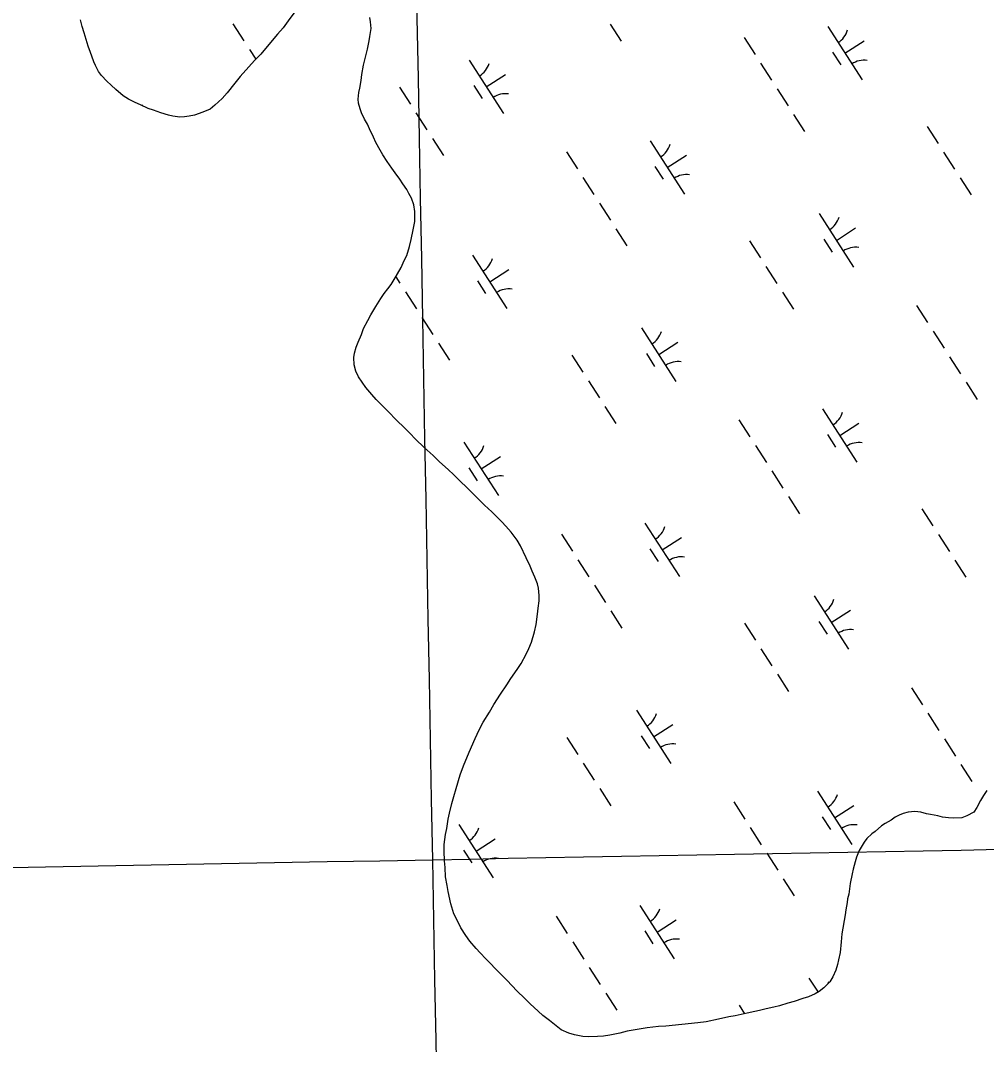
# Model space of a CAD drawing. Extents: x 3937982 to 3958556, y 219448 to 241894.
# Drawn here: x 3951075 to 3951836, y 230266 to 231073 of the extents above; entities that cross this region are included whole.
import ezdxf

# ---------------------------------------------------------------- set-up
doc = ezdxf.new("R2010")
doc.units = 0
for name, color, linetype in [('V-GRID-MAJR', 7, 'Continuous'), ('V-TOPO-SHOR', 7, 'Continuous'), ('V-WETL-SWMP', 7, 'Continuous')]:
    doc.layers.add(name, color=color, linetype=linetype)

msp = doc.modelspace()

# ---------------------------------------------------------------- linework, layer by layer
at = {"layer": 'V-GRID-MAJR'}
for points in [[(3951546.997, 222374.883), (3951510.765, 224351.731), (3951399.696, 230411.652), (3951288.627, 236471.56), (3951286.871, 236567.353)], [(3944087.88, 230278.368), (3946078.329, 230314.506), (3951399.696, 230411.652), (3955204.154, 230481.575)]]:
    msp.add_spline(points, degree=3, dxfattribs=at)
at = {"layer": 'V-TOPO-SHOR'}
for points in [[(3951291.113, 231079.503), (3951285.897, 231072.289), (3951281.84, 231066.832), (3951277.584, 231061.953), (3951273.33, 231056.882), (3951264.243, 231045.96), (3951259.406, 231041.08), (3951254.763, 231036.202), (3951248.189, 231028.399), (3951243.935, 231023.328), (3951237.943, 231015.722), (3951233.882, 231011.235), (3951228.074, 231005.963), (3951224.395, 231002.838), (3951218.575, 231000.286), (3951212.173, 230998.119), (3951207.899, 230997.324), (3951204.208, 230996.724), (3951200.518, 230996.516), (3951195.072, 230997.269), (3951191.57, 230998.031), (3951185.539, 230999.753), (3951179.7, 231001.867), (3951175.612, 231003.405), (3951169.575, 231006.098), (3951165.487, 231008.023), (3951160.033, 231010.723), (3951155.941, 231013.229), (3951150.088, 231018.257), (3951146.383, 231021.546), (3951143.063, 231024.835), (3951138.963, 231029.288), (3951136.618, 231032.386), (3951134.07, 231037.039), (3951132.893, 231039.95), (3951131.123, 231044.412), (3951130.14, 231047.324), (3951128.369, 231052.369), (3951125.215, 231062.85), (3951123.638, 231067.897), (3951122.253, 231073.137)], [(3951385.501, 230914.329), (3951385.677, 230918.411), (3951385.661, 230922.298), (3951384.86, 230927.346), (3951383.091, 230932.587), (3951380.934, 230936.464), (3951379.368, 230939.567), (3951376.238, 230944.023), (3951373.697, 230947.511), (3951370.176, 230952.744), (3951367.633, 230956.426), (3951363.917, 230961.657), (3951360.397, 230966.887), (3951358.244, 230970.571), (3951354.914, 230976.582), (3951352.952, 230980.654), (3951350.009, 230987.248), (3951348.244, 230990.935), (3951346.09, 230994.812), (3951343.542, 230999.854), (3951342.555, 231003.153), (3951341.176, 231007.423), (3951340.97, 231010.532), (3951341.529, 231015.781), (3951342.291, 231019.283), (3951343.237, 231025.312), (3951343.8, 231029.978), (3951345.127, 231037.369), (3951346.466, 231042.622), (3951348.377, 231050.015), (3951349.708, 231056.628), (3951350.278, 231059.936), (3951351.222, 231066.352), (3951350.81, 231071.599), (3951350.212, 231074.901)], [(3951436.966, 230338.317), (3951434.035, 230341.608), (3951428.958, 230347.613), (3951425.828, 230351.875), (3951421.915, 230358.076), (3951418.583, 230364.474), (3951416.424, 230369.129), (3951413.864, 230376.893), (3951411.88, 230386.603), (3951411.083, 230391.262), (3951409.887, 230398.254), (3951409.465, 230405.637), (3951408.861, 230410.882), (3951408.828, 230418.267), (3951408.803, 230423.708), (3951409.744, 230431.487), (3951410.694, 230436.154), (3951411.828, 230443.545), (3951412.973, 230448.407), (3951414.884, 230455.801), (3951416.416, 230461.445), (3951418.136, 230467.865), (3951421.395, 230478.374), (3951423.889, 230485.574), (3951428.315, 230496.283), (3951433.126, 230506.992), (3951436.206, 230514.003), (3951439.483, 230520.042), (3951444.502, 230527.837), (3951447.781, 230533.876), (3951452.991, 230542.06), (3951458.015, 230549.273), (3951461.296, 230554.34), (3951466.125, 230561.551), (3951469.408, 230566.231), (3951473.262, 230573.438), (3951475.382, 230578.111), (3951477.497, 230582.979), (3951479.99, 230591.153), (3951481.129, 230596.988), (3951482.259, 230605.155), (3951482.822, 230609.822), (3951483.576, 230615.461), (3951483.558, 230619.737), (3951483.144, 230625.565), (3951482.159, 230628.865), (3951480.193, 230634.104), (3951478.032, 230638.953), (3951476.461, 230642.832), (3951473.324, 230649.427), (3951468.812, 230658.931), (3951466.266, 230663.195), (3951461.576, 230669.587), (3951457.28, 230674.234), (3951454.154, 230677.72), (3951449.471, 230682.363), (3951446.153, 230685.652), (3951440.494, 230690.874), (3951437.174, 230694.36), (3951431.321, 230699.969), (3951427.221, 230704.227), (3951420.782, 230710.226), (3951416.293, 230714.676), (3951411.804, 230718.932), (3951405.17, 230725.123), (3951400.095, 230729.958), (3951393.073, 230736.342), (3951386.046, 230742.92), (3951381.751, 230747.565), (3951377.653, 230751.628), (3951371.018, 230758.206), (3951364.771, 230764.399), (3951360.671, 230768.463), (3951355.205, 230774.074), (3951351.885, 230777.949), (3951347.001, 230783.562), (3951341.136, 230792.088), (3951339.174, 230796.356), (3951337.791, 230801.403), (3951337.572, 230807.231), (3951338.139, 230810.539), (3951339.481, 230815.403), (3951341.019, 230819.296), (3951343.517, 230825.331), (3951345.248, 230830.005), (3951348.525, 230836.237), (3951351.031, 230840.718), (3951354.89, 230847.341), (3951358.945, 230853.577), (3951361.452, 230857.671), (3951364.352, 230861.376), (3951366.865, 230864.69), (3951370.145, 230869.951), (3951371.88, 230873.068), (3951374.774, 230878.135), (3951377.277, 230883.587), (3951379.204, 230887.482), (3951381.504, 230894.683), (3951382.841, 230900.131), (3951384.363, 230907.716), (3951385.501, 230914.329)], [(3951835.986, 230466.172), (3951833.477, 230462.274), (3951831.163, 230458.182), (3951828.271, 230452.729), (3951825.954, 230449.028), (3951820.331, 230446.281), (3951816.452, 230444.516), (3951809.456, 230444.291), (3951805.956, 230444.666), (3951801.094, 230445.227), (3951797.592, 230446.183), (3951791.757, 230447.324), (3951788.644, 230447.893), (3951784.169, 230449.04), (3951779.504, 230449.603), (3951774.259, 230448.997), (3951770.181, 230448.008), (3951767.076, 230446.828), (3951763.974, 230445.262), (3951760.681, 230442.915), (3951756.028, 230440.172), (3951753.121, 230438.216), (3951748.087, 230433.92), (3951745.568, 230431.966), (3951741.698, 230428.257), (3951739.572, 230425.527), (3951735.519, 230418.902), (3951733.403, 230413.644), (3951732.449, 230409.948), (3951730.917, 230404.306), (3951729.963, 230400.414), (3951728.441, 230392.829), (3951727.31, 230384.467), (3951726.354, 230380.965), (3951725.979, 230377.854), (3951725.031, 230372.213), (3951724.468, 230368.13), (3951722.004, 230353.347), (3951721.449, 230346.933), (3951720.513, 230338.573), (3951719.372, 230332.736), (3951718.416, 230329.234), (3951717.075, 230324.757), (3951714.766, 230319.307), (3951712.45, 230315.605), (3951707.807, 230310.724), (3951704.127, 230307.794), (3951701.024, 230306.032), (3951695.593, 230303.675), (3951691.131, 230302.297), (3951684.337, 230299.935), (3951679.486, 230298.553), (3951672.887, 230296.583), (3951668.42, 230295.592), (3951662.401, 230294.203), (3951657.16, 230292.821), (3951653.47, 230292.223), (3951647.451, 230290.836), (3951637.938, 230288.657), (3951632.887, 230287.858), (3951624.734, 230286.073), (3951615.025, 230284.088), (3951608.422, 230283.089), (3951583.166, 230280.645), (3951577.532, 230280.234), (3951568.599, 230279.224), (3951562.188, 230278.225), (3951552.868, 230276.627), (3951547.043, 230275.048), (3951539.083, 230273.459), (3951534.227, 230272.66), (3951529.564, 230272.447), (3951522.568, 230272.222), (3951517.902, 230272.396), (3951511.289, 230273.727), (3951507.007, 230275.071), (3951500.777, 230277.569), (3951495.514, 230281.823), (3951491.807, 230284.915), (3951486.541, 230288.975), (3951482.835, 230292.456), (3951476.396, 230298.258), (3951472.298, 230302.323), (3951466.051, 230308.32), (3951462.148, 230312.385), (3951458.048, 230316.838), (3951452.387, 230322.644), (3951449.264, 230325.738), (3951444.967, 230330.191), (3951441.649, 230333.674), (3951436.966, 230338.317)]]:
    msp.add_lwpolyline(points, dxfattribs=at)
at = {"layer": 'V-WETL-SWMP'}
for p, q in [((3951242.357, 231069.983), (3951251.017, 231056.529)), ((3951539.343, 231069.731), (3951548.003, 231056.277)), ((3951710.795, 231067.799), (3951737.857, 231025.756)), ((3951644.93, 231059.204), (3951653.59, 231045.751)), ((3951724.326, 231046.778), (3951739.462, 231056.52)), ((3951255.347, 231049.802), (3951260.349, 231042.031)), ((3951714.591, 231047.647), (3951721.086, 231037.557)), ((3951428.362, 231041.46), (3951455.424, 230999.417)), ((3951657.92, 231039.024), (3951666.58, 231025.57)), ((3951441.893, 231020.438), (3951457.029, 231030.181)), ((3951373.496, 231020.063), (3951382.156, 231006.609)), ((3951432.158, 231021.308), (3951438.653, 231011.217)), ((3951670.91, 231018.843), (3951679.57, 231005.389)), ((3951386.486, 230999.882), (3951395.146, 230986.428)), ((3951683.9, 230998.662), (3951692.56, 230985.208)), ((3951789.058, 230989.104), (3951797.718, 230975.65)), ((3951399.476, 230979.701), (3951408.135, 230966.248)), ((3951570.928, 230977.77), (3951597.99, 230935.727)), ((3951505.063, 230969.175), (3951513.723, 230955.721)), ((3951802.048, 230968.923), (3951810.708, 230955.469)), ((3951584.459, 230956.748), (3951599.594, 230966.491)), ((3951574.724, 230957.617), (3951581.219, 230947.527)), ((3951518.053, 230948.994), (3951526.713, 230935.54)), ((3951815.038, 230948.742), (3951823.698, 230935.288)), ((3951531.042, 230928.813), (3951539.702, 230915.36)), ((3951704.057, 230920.471), (3951731.119, 230878.428)), ((3951544.032, 230908.633), (3951552.692, 230895.179)), ((3951717.588, 230899.45), (3951732.724, 230909.192)), ((3951649.191, 230899.074), (3951657.851, 230885.62)), ((3951707.853, 230900.319), (3951714.348, 230890.228)), ((3951431.06, 230887.74), (3951458.123, 230845.697)), ((3951662.181, 230878.893), (3951670.841, 230865.44)), ((3951370.594, 230870.758), (3951373.855, 230865.692)), ((3951444.592, 230866.719), (3951459.727, 230876.461)), ((3951434.856, 230867.588), (3951441.351, 230857.498)), ((3951378.185, 230858.965), (3951386.845, 230845.511)), ((3951675.171, 230858.713), (3951683.831, 230845.259)), ((3951780.758, 230848.186), (3951789.418, 230834.732)), ((3951391.175, 230838.784), (3951399.835, 230825.33)), ((3951564.19, 230830.442), (3951591.252, 230788.399)), ((3951793.748, 230828.005), (3951802.408, 230814.552)), ((3951404.165, 230818.603), (3951412.825, 230805.149)), ((3951577.721, 230809.42), (3951592.856, 230819.163)), ((3951509.324, 230809.045), (3951517.984, 230795.591)), ((3951567.986, 230810.289), (3951574.481, 230800.199)), ((3951806.738, 230807.825), (3951815.398, 230794.371)), ((3951522.313, 230788.864), (3951530.973, 230775.41)), ((3951819.727, 230787.644), (3951828.387, 230774.19)), ((3951535.303, 230768.683), (3951543.963, 230755.229)), ((3951706.756, 230766.752), (3951733.818, 230724.708)), ((3951640.891, 230758.157), (3951649.55, 230744.703)), ((3951720.287, 230745.73), (3951735.422, 230755.472)), ((3951710.552, 230746.599), (3951717.046, 230736.509)), ((3951424.322, 230740.412), (3951451.385, 230698.369)), ((3951653.88, 230737.976), (3951662.54, 230724.522)), ((3951437.854, 230719.391), (3951452.989, 230729.133)), ((3951428.118, 230720.26), (3951434.613, 230710.169)), ((3951666.87, 230717.795), (3951675.53, 230704.341)), ((3951679.86, 230697.614), (3951688.52, 230684.161)), ((3951785.019, 230688.056), (3951793.679, 230674.602)), ((3951566.888, 230676.722), (3951593.951, 230634.679)), ((3951501.023, 230668.127), (3951509.683, 230654.673)), ((3951580.419, 230655.7), (3951595.555, 230665.443)), ((3951798.009, 230667.875), (3951806.669, 230654.421)), ((3951570.684, 230656.57), (3951577.179, 230646.479)), ((3951514.013, 230647.946), (3951522.673, 230634.493)), ((3951810.999, 230647.694), (3951819.658, 230634.241)), ((3951527.003, 230627.766), (3951535.663, 230614.312)), ((3951700.017, 230619.423), (3951727.08, 230577.38)), ((3951539.993, 230607.585), (3951548.653, 230594.131)), ((3951713.549, 230598.402), (3951728.684, 230608.144)), ((3951645.151, 230598.026), (3951653.811, 230584.573)), ((3951703.813, 230599.271), (3951710.308, 230589.181)), ((3951658.141, 230577.846), (3951666.801, 230564.392)), ((3951671.131, 230557.665), (3951679.791, 230544.211)), ((3951776.718, 230547.138), (3951785.378, 230533.685)), ((3951560.15, 230529.394), (3951587.213, 230487.351)), ((3951789.708, 230526.958), (3951798.368, 230513.504)), ((3951573.681, 230508.372), (3951588.817, 230518.115)), ((3951505.284, 230507.997), (3951513.944, 230494.543)), ((3951563.946, 230509.242), (3951570.441, 230499.151)), ((3951802.698, 230506.777), (3951811.358, 230493.323)), ((3951518.274, 230487.816), (3951526.934, 230474.362)), ((3951815.688, 230486.596), (3951824.348, 230473.142)), ((3951531.264, 230467.635), (3951539.924, 230454.182)), ((3951702.716, 230465.704), (3951729.778, 230423.661)), ((3951636.851, 230457.109), (3951645.511, 230443.655)), ((3951716.247, 230444.682), (3951731.383, 230454.425)), ((3951706.512, 230445.551), (3951713.007, 230435.461)), ((3951420.283, 230439.364), (3951447.345, 230397.321)), ((3951649.841, 230436.928), (3951658.501, 230423.474)), ((3951433.814, 230418.343), (3951448.95, 230428.085)), ((3951424.079, 230419.212), (3951430.574, 230409.122)), ((3951662.831, 230416.747), (3951671.491, 230403.294)), ((3951675.821, 230396.567), (3951684.481, 230383.113)), ((3951562.849, 230375.674), (3951589.911, 230333.631)), ((3951496.984, 230367.079), (3951505.644, 230353.626)), ((3951576.38, 230354.653), (3951591.516, 230364.395)), ((3951566.645, 230355.522), (3951573.14, 230345.432)), ((3951509.974, 230346.899), (3951518.634, 230333.445)), ((3951522.964, 230326.718), (3951531.624, 230313.264)), ((3951695.978, 230318.376), (3951703.147, 230307.238)), ((3951535.954, 230306.537), (3951544.613, 230293.083)), ((3951641.112, 230296.979), (3951645.372, 230290.36))]:
    msp.add_line(p, q, dxfattribs=at)
for points in [[(3951291.113, 231079.503), (3951285.897, 231072.29), (3951281.839, 231066.831), (3951277.584, 231061.954), (3951273.331, 231056.882), (3951264.244, 231045.96), (3951259.406, 231041.08), (3951254.763, 231036.201), (3951248.189, 231028.399), (3951243.935, 231023.328), (3951237.943, 231015.722), (3951233.882, 231011.235), (3951228.074, 231005.963), (3951224.395, 231002.837), (3951218.576, 231000.286), (3951212.172, 230998.12), (3951207.899, 230997.324), (3951204.209, 230996.725), (3951200.518, 230996.515), (3951195.073, 230997.269), (3951191.571, 230998.031), (3951185.539, 230999.754), (3951179.7, 231001.867), (3951175.612, 231003.404), (3951169.575, 231006.098), (3951165.486, 231008.024), (3951160.033, 231010.722), (3951155.941, 231013.23), (3951150.088, 231018.258), (3951146.382, 231021.546), (3951143.064, 231024.835), (3951138.963, 231029.288), (3951136.618, 231032.387), (3951134.071, 231037.04), (3951132.892, 231039.95), (3951131.124, 231044.413), (3951130.14, 231047.324), (3951128.369, 231052.369), (3951125.214, 231062.85), (3951123.637, 231067.896), (3951122.254, 231073.137)], [(3951385.501, 230914.329), (3951385.677, 230918.411), (3951385.661, 230922.298), (3951384.861, 230927.347), (3951383.09, 230932.587), (3951380.935, 230936.465), (3951379.367, 230939.567), (3951376.238, 230944.024), (3951373.697, 230947.511), (3951370.176, 230952.743), (3951367.633, 230956.425), (3951363.918, 230961.656), (3951360.397, 230966.888), (3951358.244, 230970.571), (3951354.914, 230976.582), (3951352.953, 230980.654), (3951350.009, 230987.249), (3951348.244, 230990.934), (3951346.09, 230994.812), (3951343.541, 230999.854), (3951342.555, 231003.153), (3951341.176, 231007.423), (3951340.969, 231010.532), (3951341.529, 231015.781), (3951342.291, 231019.283), (3951343.237, 231025.312), (3951343.8, 231029.978), (3951345.128, 231037.369), (3951346.466, 231042.622), (3951348.378, 231050.016), (3951349.709, 231056.629), (3951350.278, 231059.936), (3951351.222, 231066.353), (3951350.811, 231071.599), (3951350.213, 231074.9)], [(3951436.965, 230338.318), (3951434.035, 230341.609), (3951428.957, 230347.612), (3951425.829, 230351.874), (3951421.915, 230358.076), (3951418.583, 230364.475), (3951416.425, 230369.13), (3951413.865, 230376.893), (3951411.88, 230386.602), (3951411.083, 230391.262), (3951409.886, 230398.254), (3951409.466, 230405.637), (3951408.86, 230410.882), (3951408.828, 230418.267), (3951408.804, 230423.708), (3951409.743, 230431.486), (3951410.694, 230436.154), (3951411.828, 230443.545), (3951412.973, 230448.408), (3951414.885, 230455.801), (3951416.415, 230461.444), (3951418.137, 230467.865), (3951421.395, 230478.374), (3951423.89, 230485.575), (3951428.314, 230496.283), (3951433.126, 230506.993), (3951436.206, 230514.003), (3951439.483, 230520.042), (3951444.503, 230527.837), (3951447.78, 230533.876), (3951452.992, 230542.061), (3951458.014, 230549.273), (3951461.296, 230554.341), (3951466.124, 230561.552), (3951469.407, 230566.231), (3951473.263, 230573.438), (3951475.381, 230578.112), (3951477.497, 230582.979), (3951479.989, 230591.153), (3951481.129, 230596.988), (3951482.26, 230605.155), (3951482.823, 230609.822), (3951483.576, 230615.461), (3951483.558, 230619.737), (3951483.144, 230625.565), (3951482.158, 230628.865), (3951480.192, 230634.104), (3951478.033, 230638.953), (3951476.461, 230642.833), (3951473.323, 230649.427), (3951468.812, 230658.931), (3951466.267, 230663.195), (3951461.576, 230669.588), (3951457.28, 230674.234), (3951454.155, 230677.719), (3951449.471, 230682.363), (3951446.153, 230685.652), (3951440.494, 230690.875), (3951437.175, 230694.359), (3951431.321, 230699.97), (3951427.221, 230704.228), (3951420.782, 230710.225), (3951416.293, 230714.675), (3951411.804, 230718.931), (3951405.17, 230725.122), (3951400.096, 230729.958), (3951393.072, 230736.342), (3951386.047, 230742.919), (3951381.751, 230747.565), (3951377.653, 230751.628), (3951371.017, 230758.207), (3951364.771, 230764.399), (3951360.672, 230768.463), (3951355.206, 230774.075), (3951351.885, 230777.948), (3951347.002, 230783.563), (3951341.135, 230792.088), (3951339.173, 230796.356), (3951337.791, 230801.403), (3951337.572, 230807.232), (3951338.14, 230810.538), (3951339.48, 230815.403), (3951341.018, 230819.296), (3951343.518, 230825.332), (3951345.247, 230830.004), (3951348.524, 230836.237), (3951351.031, 230840.718), (3951354.889, 230847.342), (3951358.944, 230853.578), (3951361.452, 230857.671), (3951364.352, 230861.376), (3951366.864, 230864.69), (3951370.145, 230869.952), (3951371.881, 230873.069), (3951374.774, 230878.134), (3951377.277, 230883.587), (3951379.203, 230887.482), (3951381.504, 230894.683), (3951382.841, 230900.13), (3951384.363, 230907.716), (3951385.501, 230914.329)], [(3951835.986, 230466.172), (3951833.476, 230462.275), (3951831.162, 230458.183), (3951828.27, 230452.729), (3951825.954, 230449.027), (3951820.33, 230446.281), (3951816.451, 230444.516), (3951809.455, 230444.291), (3951805.955, 230444.665), (3951801.094, 230445.227), (3951797.592, 230446.183), (3951791.757, 230447.324), (3951788.645, 230447.894), (3951784.17, 230449.04), (3951779.503, 230449.603), (3951774.258, 230448.998), (3951770.181, 230448.008), (3951767.077, 230446.829), (3951763.974, 230445.261), (3951760.68, 230442.914), (3951756.028, 230440.173), (3951753.121, 230438.217), (3951748.087, 230433.92), (3951745.569, 230431.966)], [(3951745.569, 230431.966), (3951741.698, 230428.256), (3951739.572, 230425.526), (3951735.519, 230418.901), (3951733.404, 230413.645), (3951732.449, 230409.948), (3951730.918, 230404.305), (3951729.963, 230400.414), (3951728.441, 230392.828), (3951727.311, 230384.466), (3951726.355, 230380.964), (3951725.98, 230377.853), (3951725.032, 230372.213), (3951724.467, 230368.129), (3951722.004, 230353.348), (3951721.449, 230346.933), (3951720.513, 230338.572), (3951719.372, 230332.736), (3951718.416, 230329.234), (3951717.075, 230324.758), (3951714.766, 230319.307), (3951712.45, 230315.604), (3951707.807, 230310.725), (3951704.127, 230307.794), (3951701.025, 230306.032), (3951695.594, 230303.676), (3951691.13, 230302.296), (3951684.338, 230299.935), (3951679.485, 230298.554), (3951672.886, 230296.582), (3951668.42, 230295.591), (3951662.401, 230294.204), (3951657.16, 230292.821), (3951653.47, 230292.222), (3951647.451, 230290.836), (3951637.938, 230288.657), (3951632.888, 230287.858), (3951624.734, 230286.073), (3951615.025, 230284.088), (3951608.422, 230283.088), (3951583.167, 230280.646), (3951577.533, 230280.233), (3951568.598, 230279.223), (3951562.188, 230278.224), (3951552.867, 230276.628), (3951547.043, 230275.049), (3951539.082, 230273.459), (3951534.227, 230272.661), (3951529.563, 230272.447), (3951522.568, 230272.222), (3951517.903, 230272.396), (3951511.289, 230273.728), (3951507.008, 230275.07), (3951500.778, 230277.569), (3951495.513, 230281.822), (3951491.807, 230284.916), (3951486.542, 230288.974), (3951482.834, 230292.457), (3951476.396, 230298.259), (3951472.297, 230302.323), (3951466.052, 230308.32), (3951462.147, 230312.385), (3951458.047, 230316.837), (3951452.386, 230322.643), (3951449.263, 230325.739), (3951444.968, 230330.19), (3951441.649, 230333.674), (3951436.965, 230338.318)]]:
    msp.add_lwpolyline(points, dxfattribs=at)
for centre, start, end in [((3951709.576, 231070.132), 301.99668, 343.540338), ((3951739.476, 231023.68), 81.996677, 123.540335), ((3951427.143, 231043.793), 301.99668, 343.540338), ((3951457.043, 230997.341), 81.996677, 123.540335), ((3951154.146, 231011.062), 341.664918, 343.540338), ((3951569.708, 230980.103), 301.99668, 343.540338), ((3951599.608, 230933.651), 81.996677, 123.540335), ((3951702.838, 230922.804), 301.99668, 343.540338), ((3951732.738, 230876.352), 81.996677, 123.540335), ((3951429.841, 230890.073), 301.99668, 343.540338), ((3951459.741, 230843.621), 81.996677, 123.540335), ((3951562.97, 230832.775), 301.99668, 343.540338), ((3951592.87, 230786.323), 81.996677, 123.540335), ((3951705.536, 230769.084), 301.99668, 343.540338), ((3951423.103, 230742.745), 301.99668, 343.540338), ((3951735.436, 230722.633), 81.996677, 123.540335), ((3951453.003, 230696.293), 81.996677, 123.540335), ((3951565.669, 230679.055), 301.99668, 343.540338), ((3951595.569, 230632.603), 81.996677, 123.540335), ((3951698.798, 230621.756), 301.99668, 343.540338), ((3951728.698, 230575.304), 81.996677, 123.540335), ((3951558.931, 230531.727), 301.99668, 343.540338), ((3951588.831, 230485.275), 81.996677, 123.540335), ((3951701.497, 230468.037), 301.99668, 343.540338), ((3951419.064, 230441.697), 301.99668, 343.540338), ((3951731.397, 230421.585), 81.996677, 123.540335), ((3951448.964, 230395.245), 81.996677, 123.540335), ((3951561.63, 230378.007), 301.99668, 343.540338), ((3951591.53, 230331.555), 81.996677, 123.540335), ((3951694.759, 230320.709), 338.466164, 343.540338)]:
    msp.add_arc(centre, 17.623, start, end, dxfattribs=at)

doc.saveas('drawing.dxf')
